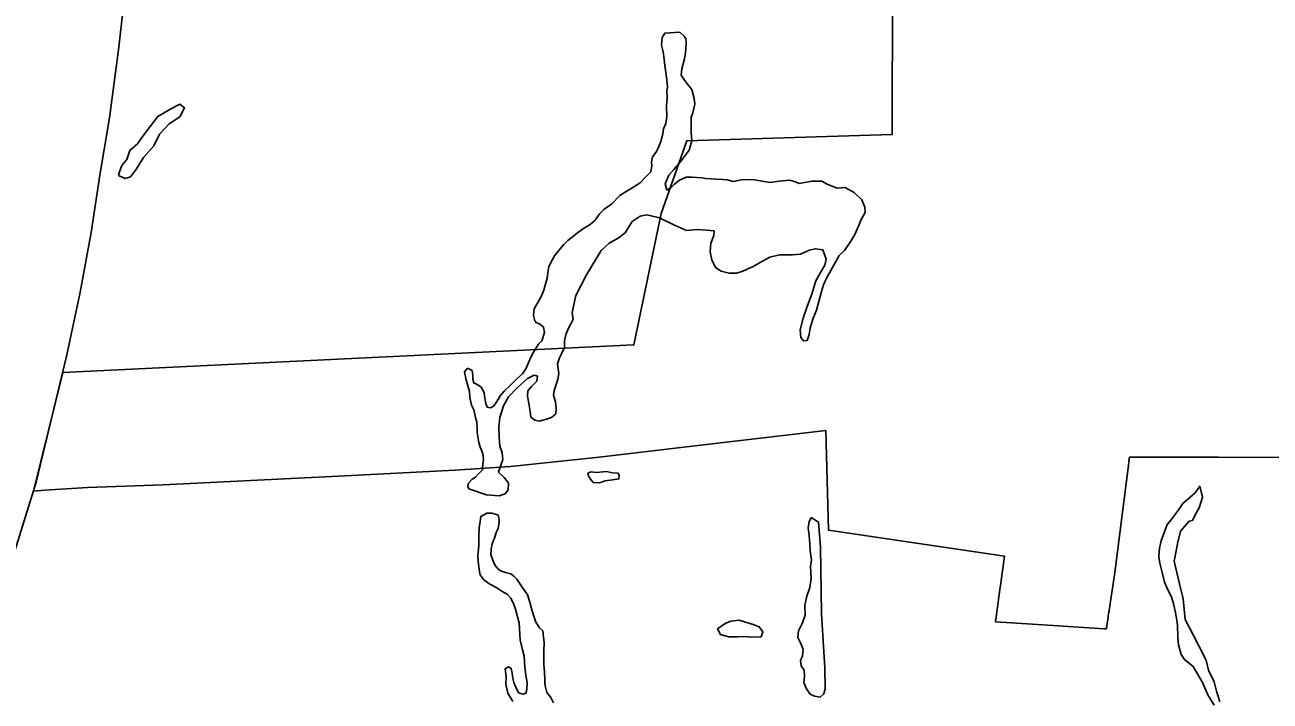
# Model space of a CAD drawing. Extents: x 1127717 to 1741049, y 2026793 to 2244711.
# Drawn here: x 1242460 to 1244517, y 2127719 to 2128836 of the extents above; entities that cross this region are included whole.
import ezdxf

# ---------------------------------------------------------------- set-up
doc = ezdxf.new("R2010")
doc.units = 0
doc.layers.add('6', color=7, linetype='Continuous')
doc.layers.add('9', color=7, linetype='Continuous')

msp = doc.modelspace()

# ---------------------------------------------------------------- linework, layer by layer
at = {"layer": '6'}
msp.add_lwpolyline([(1244897.2, 2128121.4), (1244431.5, 2128122), (1244426.3, 2128122), (1244420.8, 2128122), (1244369.5, 2128122.1), (1244348.2, 2128122.1), (1244334.8, 2128122.1), (1244298.6, 2128122.2), (1244295.8, 2128122.2), (1244289.5, 2128122.2), (1244284.5, 2128122.2), (1244284.1, 2128119.1), (1244283.5, 2128114.1), (1244282.8, 2128109.1), (1244260.4, 2127931.5), (1244252.1, 2127876.6), (1244251.3, 2127871.8), (1244251, 2127869.4), (1244250.7, 2127867.8), (1244250.4, 2127866), (1244250, 2127863.1), (1244249.5, 2127859.8), (1244249, 2127856.5), (1244247.1, 2127844.3), (1244246.8, 2127841.8), (1244246.6, 2127840.7), (1244246.3, 2127839.1), (1244246.2, 2127838.4), (1244241.9, 2127838.6), (1244234.1, 2127839.1), (1244124.1, 2127846.2), (1244062.9, 2127850.1), (1244063.2, 2127851.5), (1244063.2, 2127851.8), (1244063.3, 2127852.7), (1244063.5, 2127853.9), (1244071, 2127907.3), (1244071.3, 2127909.8), (1244078.1, 2127958.4), (1243787.4, 2128001.2), (1243782.6, 2128166.4), (1243561.9, 2128140.5), (1243408.1, 2128121.9), (1243261.8, 2128106.6), (1243169.7, 2128100.4), (1242988.5, 2128091.4), (1242687.8, 2128076.5), (1242563.2, 2128072.1), (1242492.5, 2128067.7), (1242474, 2128065.8), (1242522.4, 2128262.2), (1243465.7, 2128307.5), (1243510.9, 2128524.8), (1243553.2, 2128645.1), (1243892.5, 2128655.3), (1243893.4, 2129140.2)], dxfattribs=at)
at = {"layer": '9'}
for points in [[(1242337.5, 2127644.9), (1242369.9, 2127733.3), (1242478.3, 2128080.9), (1242528.7, 2128291.4), (1242550.7, 2128394.5), (1242569.2, 2128493.6), (1242583.5, 2128588.1), (1242599.1, 2128683.1), (1242614.4, 2128795.1), (1242638.3, 2129008.4), (1242643.5, 2129121.2), (1242646.9, 2129251), (1242650.4, 2129378.7)], [(1243520.3, 2128563.2), (1243517.5, 2128573.6), (1243523.2, 2128588.3), (1243531.9, 2128597.5), (1243542.1, 2128609.8), (1243548.9, 2128618.5), (1243557.1, 2128629.2), (1243561.2, 2128644.8), (1243560.4, 2128659.3), (1243560.1, 2128670.8), (1243560.3, 2128683.8), (1243563.1, 2128691.4), (1243566.3, 2128705.5), (1243565.5, 2128715), (1243561.2, 2128729.9), (1243554.5, 2128738.7), (1243549.4, 2128745.1), (1243543.7, 2128753.5), (1243544.9, 2128763.6), (1243548.6, 2128778.2), (1243550.4, 2128786.7), (1243551.6, 2128795.8), (1243551.8, 2128807.8), (1243551.7, 2128813.3), (1243548.6, 2128817.7), (1243541.5, 2128824.6), (1243517, 2128823), (1243512.2, 2128815.4), (1243511.5, 2128802.8), (1243514.3, 2128791.9), (1243515.6, 2128779.9), (1243516.8, 2128769.4), (1243518, 2128761.9), (1243519.9, 2128745.9), (1243521.2, 2128734), (1243520.3, 2128727.4), (1243520.6, 2128715.9), (1243519.4, 2128701.9), (1243519.9, 2128684.9), (1243518.6, 2128673.3), (1243514.8, 2128664.7), (1243513.6, 2128656.2), (1243510.4, 2128643.6), (1243505.6, 2128632.9), (1243501.8, 2128625.8), (1243496.5, 2128618.2), (1243494.7, 2128610.2), (1243495.4, 2128603.2), (1243493.6, 2128593.6), (1243482.4, 2128582.8), (1243476.1, 2128575.2), (1243465.7, 2128568.9), (1243453, 2128561.1), (1243442.6, 2128554.3), (1243429, 2128540.5), (1243416.2, 2128531.2), (1243409.4, 2128524.5), (1243401.7, 2128513.8), (1243393.4, 2128506.6), (1243382.6, 2128499.9), (1243374.7, 2128494.2), (1243356.6, 2128480.2), (1243350.2, 2128473.6), (1243341, 2128462.8), (1243334.7, 2128454.7), (1243331.4, 2128448.6), (1243325.2, 2128436.9), (1243323.4, 2128426.4), (1243322.6, 2128417.8), (1243320.3, 2128410.3), (1243317.1, 2128398.2), (1243312.9, 2128388.6), (1243309, 2128381.5), (1243300.9, 2128367.2), (1243299.7, 2128356.2), (1243301.9, 2128347.2), (1243304.9, 2128344.3), (1243310, 2128342.4), (1243316.6, 2128337.1), (1243317.8, 2128328.1), (1243313.6, 2128314.5), (1243308.3, 2128308.8), (1243299.6, 2128295.6), (1243294.8, 2128286.5), (1243291.1, 2128276.9), (1243287.3, 2128268.3), (1243281.5, 2128259.6), (1243272.2, 2128251.4), (1243262, 2128241.1), (1243251.3, 2128230.9), (1243244.9, 2128223.7), (1243242.1, 2128218.6), (1243237.3, 2128211), (1243233.9, 2128206.4), (1243228.9, 2128203.8), (1243223.4, 2128204.7), (1243221.3, 2128210.6), (1243219, 2128222.6), (1243218.4, 2128229.1), (1243213.2, 2128238), (1243208.1, 2128241.4)], [(1242614.4, 2128587.8), (1242625, 2128582.5), (1242633.9, 2128585.2), (1242644.1, 2128598.5), (1242655.6, 2128617.3), (1242672.6, 2128636.7), (1242682.1, 2128656), (1242698.2, 2128672.9), (1242715.4, 2128684.3), (1242723, 2128699.5), (1242715.4, 2128705.3), (1242700.6, 2128697.5), (1242679.4, 2128685), (1242666.4, 2128668.6), (1242654.3, 2128652.3), (1242645.6, 2128640.1), (1242632.9, 2128628.8), (1242628.2, 2128614.2), (1242620, 2128603.9), (1242615.8, 2128593.8)], [(1242614.4, 2128587.8), (1242615.8, 2128593.8)], [(1243779, 2128406.6), (1243785.2, 2128420.3), (1243790.9, 2128430.4), (1243796.7, 2128440.6), (1243804.8, 2128455.3), (1243813.6, 2128463.5), (1243824.2, 2128478.8), (1243830.9, 2128490), (1243836.6, 2128503.6), (1243841.3, 2128514.7), (1243848, 2128526.4), (1243847.3, 2128535.4), (1243842, 2128547.3), (1243829.8, 2128559.5), (1243814.6, 2128567.7), (1243801.7, 2128566.9), (1243785, 2128573.5), (1243776.4, 2128578.3), (1243760, 2128578.4), (1243738.6, 2128574.4), (1243732.5, 2128577.2), (1243723, 2128580), (1243705.6, 2128578.1), (1243690.6, 2128576.2), (1243661.6, 2128581.1), (1243643.6, 2128580.6), (1243629.7, 2128577.8), (1243620.2, 2128580.6), (1243612.7, 2128580.9), (1243601.2, 2128581.6), (1243584.7, 2128582.8), (1243577.7, 2128583.6), (1243561.7, 2128584.7), (1243552.2, 2128585), (1243539.9, 2128579.2), (1243533, 2128573.5), (1243527.1, 2128567.9), (1243520.3, 2128563.2)], [(1243222.4, 2128060), (1243242.9, 2128058.4), (1243252.8, 2128061.2), (1243258.1, 2128068.3), (1243258.4, 2128079.3), (1243251.2, 2128088.7), (1243242, 2128097.5), (1243245.7, 2128108.6), (1243249, 2128118.2), (1243248.2, 2128129.2), (1243244.4, 2128140.1), (1243243.1, 2128155.1), (1243242.7, 2128172.1), (1243244.3, 2128187.7), (1243250.3, 2128206.8), (1243258.5, 2128221.5), (1243272.6, 2128236.9), (1243289.7, 2128252.3), (1243301, 2128257.6), (1243306.6, 2128255.7), (1243305.2, 2128247.7), (1243296.5, 2128239), (1243290.2, 2128231.8), (1243289.9, 2128222.8), (1243292.2, 2128210.8), (1243294.5, 2128197.4), (1243295.7, 2128188.4), (1243302.3, 2128183), (1243309.3, 2128181.7), (1243321.2, 2128185), (1243329.6, 2128187.7), (1243336.5, 2128193.8), (1243337.3, 2128201.9), (1243336, 2128213.4), (1243332.8, 2128224.3), (1243334.1, 2128232.3), (1243337.8, 2128243.9), (1243340.1, 2128251), (1243341.9, 2128260.1), (1243340.7, 2128268), (1243339.5, 2128276), (1243342.3, 2128285.1), (1243345.6, 2128291.7), (1243350.8, 2128303.3), (1243351.1, 2128314.4), (1243353.3, 2128324.9), (1243358, 2128336.5), (1243365.2, 2128349.7), (1243363.9, 2128361.2), (1243369.7, 2128389.4), (1243387.4, 2128423.4), (1243411.9, 2128463.5), (1243424.6, 2128475.8), (1243439.8, 2128484.2), (1243451.1, 2128493), (1243463.1, 2128511.3), (1243475.9, 2128520.6), (1243487.3, 2128522.4), (1243507.9, 2128517.8), (1243532.6, 2128505.4), (1243552.8, 2128496.9), (1243570.2, 2128498.3), (1243585.2, 2128497.1), (1243598.2, 2128496), (1243597.9, 2128488.4), (1243592.7, 2128475.8), (1243591.6, 2128461.2), (1243594.4, 2128448.3), (1243600.7, 2128435.4), (1243609.8, 2128429.6), (1243622.9, 2128425.9), (1243635.3, 2128426.2), (1243645.7, 2128429.5), (1243662.5, 2128437.4), (1243674.3, 2128443.7), (1243690.1, 2128452.6), (1243706, 2128456.4), (1243727.9, 2128456.5), (1243740.9, 2128457.8), (1243755.2, 2128464.1), (1243765.6, 2128466.4), (1243778.1, 2128464.7), (1243780.8, 2128457.2), (1243783.5, 2128449.3), (1243781.3, 2128439.2), (1243774, 2128427.5), (1243766.4, 2128413.3), (1243759.4, 2128391.6), (1243752.4, 2128372.9), (1243745.4, 2128351.7), (1243740.4, 2128332.6), (1243741.7, 2128319.6), (1243745.8, 2128314.2), (1243751.8, 2128314.8), (1243755.5, 2128324.9), (1243756.8, 2128336), (1243761.9, 2128351.6), (1243767.1, 2128364.8), (1243771.2, 2128379.4), (1243775.8, 2128396), (1243779, 2128406.6)], [(1243208.1, 2128241.4), (1243201.5, 2128244.7), (1243199.4, 2128250.7), (1243199.7, 2128257.2), (1243198.5, 2128265.2), (1243191, 2128269), (1243185.6, 2128262.9), (1243187.9, 2128251.9), (1243190.6, 2128242), (1243193.9, 2128230.5), (1243194.6, 2128220.5), (1243197.4, 2128208.1), (1243201.1, 2128200.1), (1243203.9, 2128187.7), (1243206.1, 2128179.7), (1243206.8, 2128170.7), (1243207, 2128162.7), (1243207.6, 2128156.2), (1243209.4, 2128146.3), (1243211.5, 2128138.8), (1243214.2, 2128133.9), (1243216.3, 2128127.4), (1243217, 2128117.4), (1243216.2, 2128111.4), (1243215.4, 2128101.4), (1243209.1, 2128094.7), (1243204.2, 2128089.1), (1243198.3, 2128085.9), (1243192.5, 2128079.3), (1243191.6, 2128073.8), (1243193.2, 2128069.8), (1243222.4, 2128060)], [(1243420.6, 2128098.2), (1243430.6, 2128096.4), (1243439.6, 2128095.7), (1243441.2, 2128091.7), (1243440.9, 2128086.2), (1243430.4, 2128084.4), (1243418, 2128083.1), (1243408.6, 2128079.4), (1243398.6, 2128080.2), (1243394, 2128085.6), (1243390.8, 2128091), (1243389.7, 2128095.5), (1243394.7, 2128097.6), (1243403.7, 2128096.8)], [(1243403.7, 2128096.8), (1243420.6, 2128098.2)], [(1244372.6, 2128045.7), (1244392.9, 2128063.3), (1244400.6, 2128074.1), (1244405.1, 2128055.7), (1244399.6, 2128038.5), (1244392.5, 2128025.7), (1244388.3, 2128017.6), (1244383.3, 2128016.4)], [(1244389.5, 2127776.2), (1244375.3, 2127787.4), (1244370.1, 2127795.8), (1244365.2, 2127811.7), (1244364.4, 2127824.2), (1244363.9, 2127845.2), (1244362.1, 2127856.2), (1244359.9, 2127867.6), (1244357.1, 2127880.1), (1244353.3, 2127892.5), (1244347.5, 2127903.9), (1244342.3, 2127915.3), (1244338.4, 2127931.2), (1244334.5, 2127947.1), (1244332.8, 2127957.6), (1244333.9, 2127971.7), (1244336.6, 2127983.7), (1244346.5, 2128011), (1244352.8, 2128017.7), (1244364.4, 2128033.5), (1244372.6, 2128045.7), (1244382.3, 2128054.4)], [(1243332.9, 2127716.1), (1243328.2, 2127725), (1243321.6, 2127733.4), (1243319.9, 2127741.8), (1243318.7, 2127747.8), (1243318.5, 2127755.3), (1243317.8, 2127766.8), (1243317, 2127779.3), (1243316.7, 2127792.3), (1243316.9, 2127802.8), (1243317.6, 2127815.4), (1243316.4, 2127824.4), (1243315.1, 2127834.8), (1243310, 2127840.2), (1243303.8, 2127849.6), (1243299.5, 2127862.5), (1243296.8, 2127872), (1243294.6, 2127880.4), (1243289.7, 2127895.3), (1243287.2, 2127898.3), (1243277.9, 2127912.1), (1243272.2, 2127920.4), (1243267.6, 2127925.3), (1243262.5, 2127929.2), (1243253.4, 2127931.5), (1243246.9, 2127933.4), (1243241.3, 2127937.2), (1243236.7, 2127943.1), (1243233, 2127950.1), (1243229.3, 2127961), (1243230.1, 2127970), (1243231.8, 2127979.1), (1243236.1, 2127989.7), (1243238.4, 2127997.8), (1243241.2, 2128004.3), (1243243, 2128014.9), (1243243.3, 2128019.4), (1243241.7, 2128026.4), (1243231.1, 2128029.6), (1243222.6, 2128029.4), (1243212.8, 2128024.2), (1243211.5, 2128015.6), (1243210.2, 2128005.1), (1243209.6, 2127989.6), (1243209.4, 2127976), (1243207.9, 2127958.5), (1243208.6, 2127950), (1243209.9, 2127936.5), (1243211.6, 2127927.5), (1243217.8, 2127919.2), (1243227.5, 2127911.9), (1243239.1, 2127906.1), (1243249.2, 2127899.4), (1243256.3, 2127895.5), (1243262.4, 2127889.2), (1243267.2, 2127878.8), (1243269.9, 2127870.8), (1243276.4, 2127847.9), (1243277.6, 2127819.4), (1243281.5, 2127803.5), (1243284.2, 2127793.1), (1243285.6, 2127774.6), (1243287.4, 2127761.6), (1243289.2, 2127749.6), (1243289, 2127738.1), (1243287.2, 2127732), (1243282.7, 2127730.4), (1243275.2, 2127732.8), (1243270.5, 2127741.7), (1243267.3, 2127749.6), (1243265.6, 2127756.1), (1243264.4, 2127765.1), (1243263.2, 2127773), (1243258.7, 2127775.4), (1243253.3, 2127772.3), (1243254.5, 2127759.8), (1243253.9, 2127746.3), (1243257.7, 2127732.3), (1243265.5, 2127718.5)], [(1243770.5, 2128014.4), (1243773.9, 2127973.4), (1243775.6, 2127863.3), (1243781.2, 2127773.8), (1243781.5, 2127739.3), (1243779.7, 2127731.2), (1243773.4, 2127725.5), (1243763.9, 2127726.8), (1243756.8, 2127730.2), (1243751.1, 2127739), (1243746.4, 2127749.4), (1243747.6, 2127760), (1243746.9, 2127770), (1243742.2, 2127777.4), (1243741, 2127786.4), (1243744.3, 2127793), (1243745.5, 2127804.5), (1243740.8, 2127815.4), (1243736.6, 2127824.3), (1243737.8, 2127834.9), (1243744.5, 2127848), (1243748.7, 2127861.1), (1243748.3, 2127877.2), (1243751.4, 2127892.3), (1243756.1, 2127906.4), (1243758.7, 2127921.5), (1243757.7, 2127942.5), (1243759, 2127952), (1243757.1, 2127967.5), (1243756.3, 2127979), (1243755, 2127992), (1243753.7, 2128006), (1243755, 2128015), (1243758.3, 2128022.6)], [(1243758.3, 2128022.6), (1243770.5, 2128014.4)], [(1244383.3, 2128016.4), (1244368.7, 2128000), (1244364.6, 2127981.4), (1244358.4, 2127950.2), (1244367.3, 2127912.9), (1244373.4, 2127888), (1244376.7, 2127854), (1244389.2, 2127829.8)], [(1243639.6, 2127852.6), (1243625.7, 2127851.2), (1243616.3, 2127847), (1243604, 2127838.2), (1243608.7, 2127828.8), (1243621.8, 2127825.1), (1243637.3, 2127825), (1243649.2, 2127825.7), (1243660.2, 2127824.5), (1243676.2, 2127825.4), (1243678.5, 2127833.4), (1243672.8, 2127841.8), (1243664.2, 2127845.1)], [(1243664.2, 2127845.1), (1243639.6, 2127852.6)], [(1244389.2, 2127829.8), (1244410.9, 2127786.4), (1244414.9, 2127770), (1244424.4, 2127750.7), (1244428.4, 2127735.3), (1244433.9, 2127717.5)], [(1244389.5, 2127776.2), (1244405, 2127749.7), (1244414.1, 2127729.4), (1244424.6, 2127712.2)]]:
    msp.add_lwpolyline(points, dxfattribs=at)

doc.saveas('drawing.dxf')
